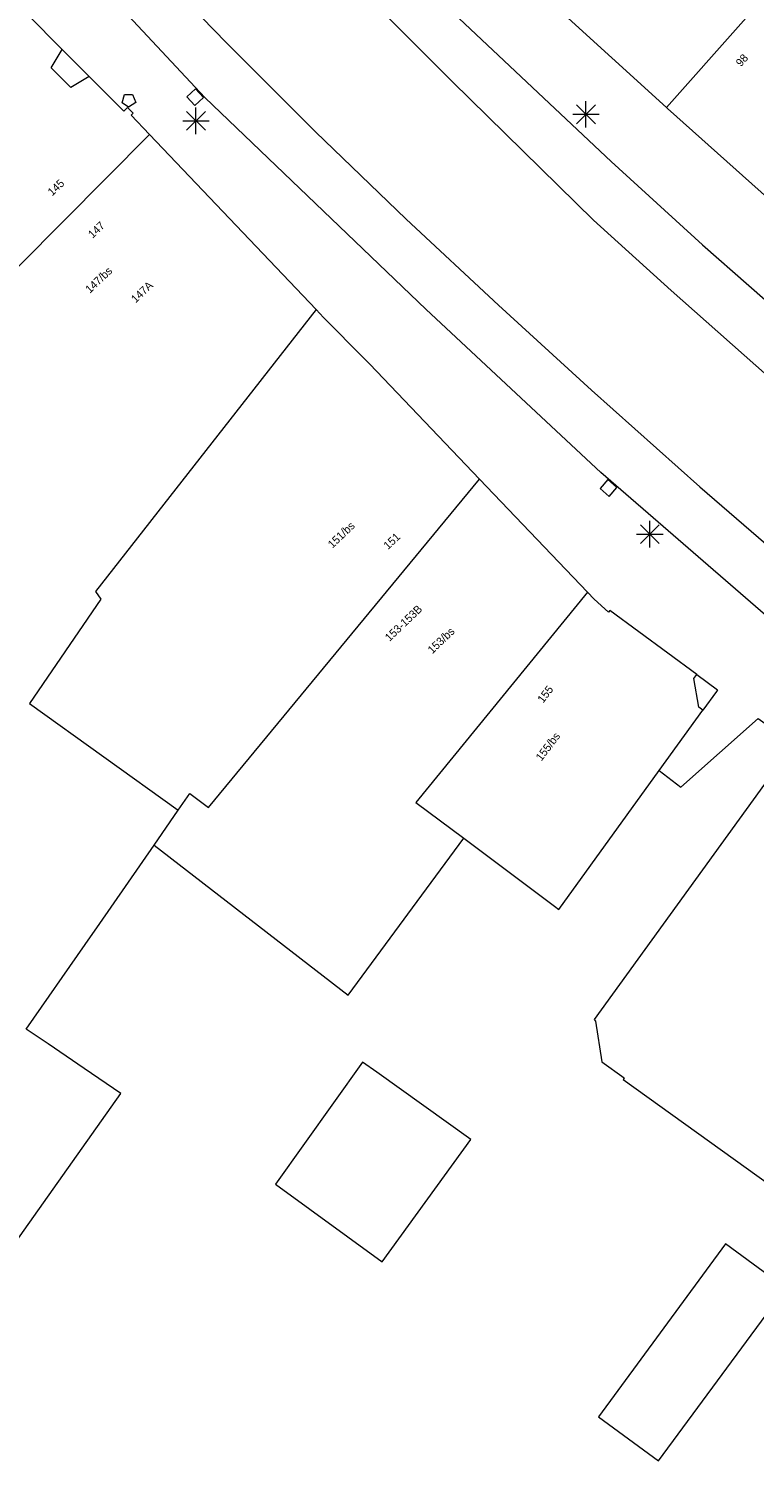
# Model space of a CAD drawing. Header units: metres. Extents: x 135779 to 137489, y 452643 to 455118.
# Tile 425 of 489: x 137169 to 137196, y 454535 to 454590. Entities that reach past the tile are written whole.
import ezdxf
from ezdxf.enums import TextEntityAlignment as Align

# ---------------------------------------------------------------- set-up
doc = ezdxf.new("R2010")
doc.units = ezdxf.units.M
for name, color, linetype, lineweight in [('KTop_NAR_Huisnummer (t)', 7, 'Continuous', 13), ('KTop_NAR_Huisnummer tijdelijk (t)', 7, 'Continuous', 13), ('KTop_PAL_Lichtmast', 40, 'Continuous', 13), ('KTop_PND_Grondvlaksituatie van BAG-pand [tachy]', 1, 'Continuous', 13), ('KTop_PND_Pandscheiding', 40, 'Continuous', 13), ('KTop_PUT_Brandkraan of -put', 1, 'Continuous', 13), ('KTop_PUT_Kolk', 15, 'Continuous', 13), ('KTop_WGD_Rijbaan_Lokale weg', 251, 'Continuous', 13), ('KTop_WGD_Voetpad', 251, 'Continuous', 13)]:
    doc.layers.add(name, color=color, linetype=linetype, lineweight=lineweight)
doc.styles.add('Style-ROVU', font='ROVU.shx')
doc.styles.add('Style-ROVUCURSIEF', font='ROVUCURSIEF.shx')

# ---------------------------------------------------------------- blocks, each defined once
blk = doc.blocks.new('PAL_Lichtmast')
at = {"layer": 'KTop_PAL_Lichtmast'}
for p, q in [((-0.354, -0.354), (0.354, 0.354)), ((0.354, -0.354), (-0.354, 0.354)), ((0, -0.5), (0, 0.5)), ((-0.5, 0), (0.5, 0))]:
    blk.add_line(p, q, dxfattribs=at)
blk = doc.blocks.new('PUT_Kolk')
at = {"layer": 'KTop_PUT_Kolk', "flags": 128}
blk.add_lwpolyline([(0.225, -0.225), (0.225, 0.225), (-0.225, 0.225), (-0.225, -0.225), (0.225, -0.225)], dxfattribs=at)
blk = doc.blocks.new('PUT_Brandkraan_of_-put')
at = {"layer": 'KTop_PUT_Brandkraan of -put'}
for p, q in [((-0.25, 0.034), (0, 0.25)), ((-0.158, -0.25), (-0.25, 0.034)), ((0, 0.25), (0.25, 0.033)), ((0.25, 0.033), (0.158, -0.25)), ((0.158, -0.25), (-0.158, -0.25))]:
    blk.add_line(p, q, dxfattribs=at)

msp = doc.modelspace()

# ---------------------------------------------------------------- linework, layer by layer
at = {"layer": 'KTop_PND_Grondvlaksituatie van BAG-pand [tachy]', "flags": 128}
for points in [[(137170.121, 454588.832), (137168.812, 454590.141), (137168.953, 454590.282), (137168.719, 454590.5)], [(137188.766, 454590.387), (137192.877, 454586.638)], [(137171.145, 454587.808), (137170.454, 454587.398), (137169.711, 454588.141), (137170.121, 454588.832)], [(137173.415, 454585.627), (137172.722, 454586.357), (137172.8, 454586.435), (137172.588, 454586.647), (137172.447, 454586.506), (137171.145, 454587.808)], [(137192.877, 454586.638), (137192.919, 454586.599), (137197.032, 454582.926)], [(137179.688, 454579.027), (137173.415, 454585.627)], [(137185.835, 454572.647), (137181.708, 454576.971), (137181.521, 454577.161), (137179.968, 454578.733), (137179.688, 454579.027)], [(137189.909, 454568.381), (137185.835, 454572.647)], [(137194.015, 454565.283), (137190.74, 454567.693), (137190.699, 454567.637), (137190.153, 454568.125), (137189.909, 454568.381)], [(137194.243, 454563.94), (137194.091, 454564.051), (137193.904, 454565.131), (137194.015, 454565.283)], [(137192.6, 454561.663), (137194.243, 454563.94)], [(137198.976, 454561.724), (137198.899, 454561.615), (137198.178, 454562.094), (137197.354, 454561.961), (137196.944, 454561.44), (137196.83, 454561.522), (137190.158, 454552.286), (137190.211, 454552.229), (137190.438, 454550.694), (137191.284, 454550.087), (137191.243, 454550.031), (137199.126, 454544.363), (137201.808, 454548.094), (137202.147, 454547.795)], [(137185.242, 454559.121), (137188.661, 454556.554), (137188.826, 454556.434), (137192.6, 454561.663)], [(137155.77, 454538.467), (137158.635, 454536.446), (137161.668, 454534.307), (137163.793, 454537.447), (137172.331, 454549.501), (137170.946, 454550.444), (137169.594, 454551.365), (137168.774, 454551.923), (137170.986, 454555.113), (137171.537, 454555.908), (137173.582, 454558.857)], [(137173.582, 454558.857), (137180.891, 454553.201), (137185.242, 454559.121)], [(137182.175, 454543.164), (137185.516, 454547.77), (137181.974, 454550.301), (137181.437, 454550.685), (137178.152, 454546.082), (137182.175, 454543.164)], [(137192.583, 454535.659), (137197.367, 454542.17), (137195.102, 454543.834), (137190.319, 454537.322), (137192.583, 454535.659)]]:
    msp.add_lwpolyline(points, dxfattribs=at)
at = {"layer": 'KTop_PND_Pandscheiding', "flags": 128}
for points in [[(137198.379, 454592.843), (137192.877, 454586.638)], [(137162.029, 454574.167), (137173.415, 454585.627)], [(137179.688, 454579.027), (137171.381, 454568.405), (137171.581, 454568.124), (137168.896, 454564.195), (137174.497, 454560.177)], [(137174.497, 454560.177), (137174.932, 454560.804), (137175.637, 454560.279), (137185.835, 454572.647)], [(137189.909, 454568.381), (137183.446, 454560.467), (137185.242, 454559.121)], [(137173.582, 454558.857), (137174.497, 454560.177)]]:
    msp.add_lwpolyline(points, dxfattribs=at)
at = {"layer": 'KTop_WGD_Rijbaan_Lokale weg', "flags": 128}
for points in [[(137213.823, 454562.424), (137209.638, 454565.709), (137205.416, 454569.127), (137201.244, 454572.606), (137197.123, 454576.147), (137193.056, 454579.748), (137190.132, 454582.403), (137184.817, 454587.613), (137179.558, 454592.879), (137175.481, 454597.04), (137173.295, 454599.409)], [(137169.646, 454596.001), (137171.69, 454593.879), (137173.009, 454592.485), (137176.31, 454589.077), (137179.668, 454585.726), (137183.082, 454582.431), (137186.551, 454579.195), (137190.051, 454575.99), (137194.135, 454572.353), (137198.271, 454568.776), (137202.46, 454565.26), (137206.699, 454561.805), (137210.799, 454558.563)]]:
    msp.add_lwpolyline(points, dxfattribs=at)
at = {"layer": 'KTop_WGD_Voetpad', "flags": 128}
for points in [[(137174.508, 454600.542), (137175.036, 454600), (137177.117, 454597.966), (137180.613, 454594.372), (137182.467, 454592.488), (137184.219, 454590.809), (137190.795, 454584.605), (137194.229, 454581.475), (137197.717, 454578.403), (137201.257, 454575.392), (137201.816, 454574.926), (137202.637, 454574.282), (137205.568, 454571.876), (137208.549, 454569.531), (137210.51, 454568.044), (137215.346, 454564.368)], [(137209.471, 454556.867), (137208.485, 454557.613), (137203.673, 454561.35), (137201.859, 454562.959), (137190.406, 454572.889), (137183.824, 454579.035), (137175.495, 454587.02), (137168.296, 454594.74)], [(137170.121, 454588.832), (137171.145, 454587.808)], [(137194.015, 454565.283), (137194.805, 454564.704), (137194.757, 454564.639), (137194.243, 454563.94)], [(137192.6, 454561.663), (137193.424, 454561.04), (137196.332, 454563.627), (137198.976, 454561.724)]]:
    msp.add_lwpolyline(points, dxfattribs=at)

# ---------------------------------------------------------------- block references
at = {"layer": 'KTop_PAL_Lichtmast'}
for p in [(137175.162, 454586.141), (137189.847, 454586.386), (137192.252, 454570.571)]:
    msp.add_blockref('PAL_Lichtmast', p, dxfattribs=at)
at = {"layer": 'KTop_PUT_Brandkraan of -put', "rotation": 253.7909750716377}
msp.add_blockref('PUT_Brandkraan_of_-put', (137172.663, 454586.905), dxfattribs=at)
at = {"layer": 'KTop_PUT_Kolk'}
for p, rotation in [((137175.13, 454587.03), 42.99993463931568), ((137190.693, 454572.309), 49.07400090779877)]:
    msp.add_blockref('PUT_Kolk', p, dxfattribs=dict(at, rotation=rotation))

# ---------------------------------------------------------------- texts
at = {"layer": 'KTop_NAR_Huisnummer (t)', "style": 'Style-ROVU'}
for s, rotation, p in [('145', 43.5, (137170.132, 454583.861)), ('147', 43.5, (137171.653, 454582.265)), ('147/bs', 43.5, (137171.936, 454580.562)), ('147A', 43.5, (137173.466, 454580.014)), ('151/bs', 43.7, (137181.066, 454570.96)), ('151', 43.7, (137182.776, 454570.542)), ('153-153B', 43.7, (137183.604, 454567.82)), ('153/bs', 43.7, (137184.827, 454566.983)), ('155', 52.7, (137188.519, 454564.808)), ('155/bs', 52.8, (137188.777, 454563.049))]:
    msp.add_text(s, height=0.3, rotation=rotation, dxfattribs=at).set_placement(p, align=Align.MIDDLE_RIGHT)
at = {"layer": 'KTop_NAR_Huisnummer tijdelijk (t)', "style": 'Style-ROVUCURSIEF'}
msp.add_text('98', height=0.3, rotation=48.2, dxfattribs=at).set_placement((137195.569, 454588.258), align=Align.MIDDLE_LEFT)

doc.saveas('drawing.dxf')
